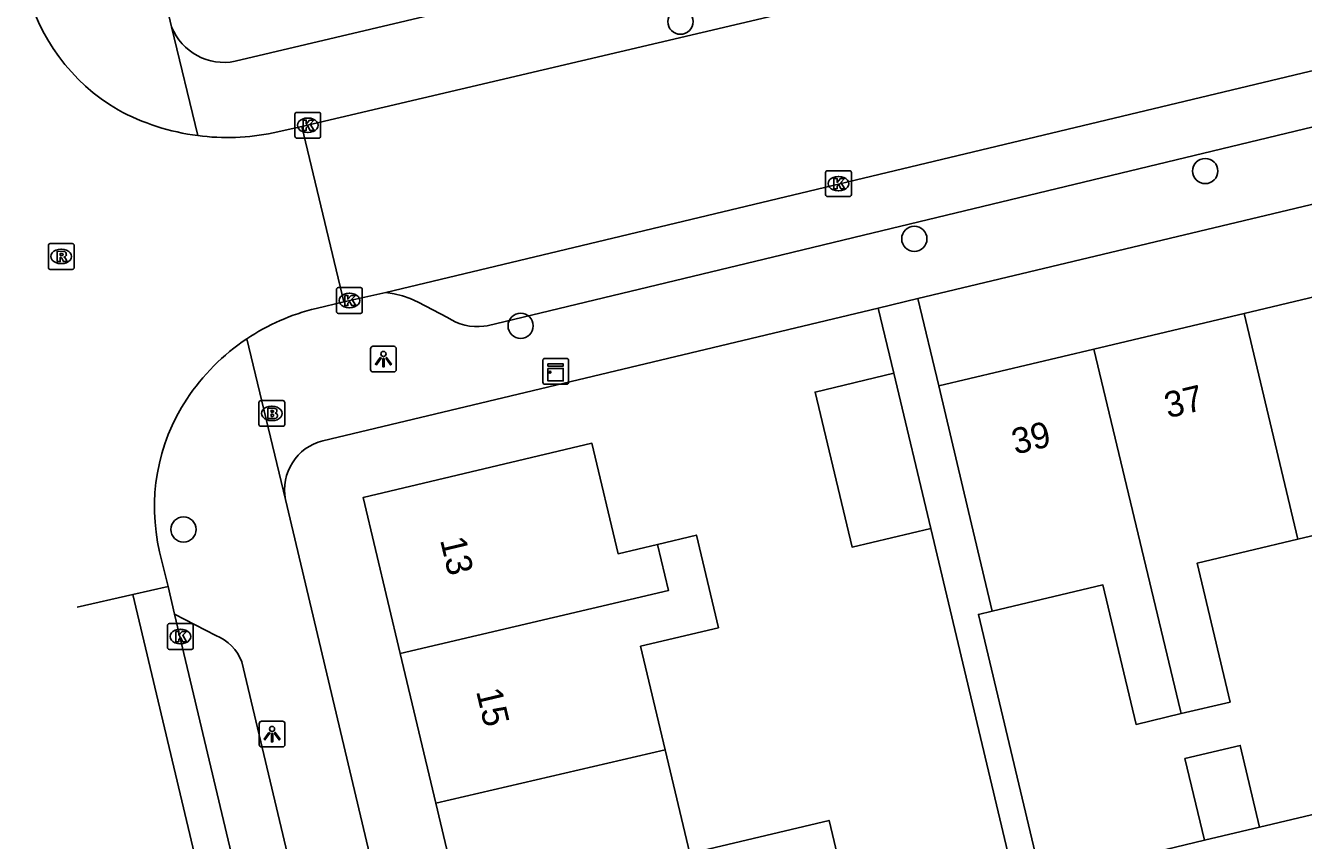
# Model space of a CAD drawing. Extents: x 158038 to 159242, y 380133 to 381214.
# Drawn here: x 158370.62 to 158420.18, y 380803.92 to 380835.54 of the extents above; entities that cross this region are included whole.
import ezdxf

# ---------------------------------------------------------------- set-up
doc = ezdxf.new("R2010")
doc.units = 0
for name, color, linetype in [('IMGEO_Boom', 7, 'Continuous'), ('IMGEO_Brandkraan', 7, 'Continuous'), ('IMGEO_Kast', 7, 'Continuous'), ('IMGEO_Kolk', 7, 'Continuous'), ('IMGEO_Lichtpunt', 7, 'Continuous'), ('IMGEO_Pand', 7, 'Continuous'), ('IMGEO_Pand_nummerreeks', 7, 'Continuous'), ('IMGEO_Rijbaan_lokaal_gesloten', 7, 'Continuous'), ('IMGEO_Rijbaan_lokaal_open', 7, 'Continuous'), ('IMGEO_Rioolput', 7, 'Continuous'), ('IMGEO_Voetpad_open', 7, 'Continuous')]:
    doc.layers.add(name, color=color, linetype=linetype)

msp = doc.modelspace()

# ---------------------------------------------------------------- linework, layer by layer
at = {"layer": 'IMGEO_Boom'}
for centre in [(158396.017, 380835.692), (158416.371, 380829.896), (158405.088, 380827.266), (158389.818, 380823.889), (158376.743, 380815.989)]:
    msp.add_circle(centre, 0.489, dxfattribs=at)
at = {"layer": 'IMGEO_Brandkraan'}
for p, q in [((158379.668, 380820.065), (158379.668, 380820.917)), ((158379.743, 380820.991), (158380.595, 380820.991)), ((158380.156, 380820.771), (158380.181, 380820.771)), ((158380.669, 380820.917), (158380.669, 380820.065)), ((158380.595, 380819.991), (158379.743, 380819.991)), ((158380.179, 380820.211), (158380.154, 380820.211))]:
    msp.add_line(p, q, dxfattribs=at)
for points in [[(158379.668, 380820.065), (158379.668, 380820.917)], [(158379.743, 380820.991), (158380.595, 380820.991)], [(158380.669, 380820.917), (158380.669, 380820.065)], [(158380.016, 380820.691), (158380.016, 380820.291), (158380.229, 380820.291)], [(158380.247, 380820.691), (158380.016, 380820.691)], [(158380.195, 380820.61), (158380.141, 380820.61), (158380.141, 380820.534)], [(158380.141, 380820.534), (158380.194, 380820.534)], [(158380.203, 380820.458), (158380.141, 380820.458), (158380.141, 380820.377)], [(158380.141, 380820.377), (158380.203, 380820.377)], [(158380.595, 380819.991), (158379.743, 380819.991)]]:
    msp.add_lwpolyline(points, dxfattribs=at)
for centre, radius, start, end in [((158379.745, 380820.915), 0.0765, 91.552, 178.448), ((158379.745, 380820.915), 0.0765, 91.552, 178.448), ((158380.593, 380820.915), 0.0765, 1.552, 88.448), ((158380.593, 380820.915), 0.0765, 1.552, 88.448), ((158380.196, 380820.572), 0.0379, 267.8285, 90.9355), ((158380.204, 380820.417), 0.0404, 269.8759, 90.5077), ((158380.235, 380820.542), 0.251, 268.6676, 293.5347), ((158380.251, 380820.546), 0.145, 59.4692, 91.5367), ((158380.276, 380820.593), 0.0922, 285.5137, 58.1501), ((158380.281, 380820.401), 0.105, 301.3115, 78.989), ((158379.745, 380820.067), 0.0765, 181.552, 268.448), ((158379.745, 380820.067), 0.0765, 181.552, 268.448), ((158380.593, 380820.067), 0.0765, 271.552, 358.448), ((158380.593, 380820.067), 0.0765, 271.552, 358.448)]:
    msp.add_arc(centre, radius, start, end, dxfattribs=at)
for centre, major_axis, ratio, start_param, end_param in [((158380.155, 380820.491), (-0.387, 0.002), 0.722429, 4.712389, 7.853982), ((158380.18, 380820.491), (-0.39, 0.002), 0.717154, 1.570796, 4.712389)]:
    msp.add_ellipse(centre, major_axis=major_axis, ratio=ratio, start_param=start_param, end_param=end_param, dxfattribs=at)
at = {"layer": 'IMGEO_Kast'}
for p, q in [((158390.679, 380821.7), (158390.679, 380822.541)), ((158390.679, 380822.541), (158390.679, 380821.7)), ((158390.754, 380822.625), (158391.595, 380822.625)), ((158391.595, 380822.625), (158390.754, 380822.625)), ((158391.679, 380822.55), (158391.679, 380821.709)), ((158391.679, 380821.709), (158391.679, 380822.55)), ((158391.604, 380821.625), (158390.763, 380821.625)), ((158390.763, 380821.625), (158391.604, 380821.625))]:
    msp.add_line(p, q, dxfattribs=at)
for points in [[(158390.874, 380822.415), (158391.474, 380822.415), (158391.474, 380822.33), (158390.874, 380822.33), (158390.874, 380822.415)], [(158390.874, 380822.24), (158391.474, 380822.24), (158391.474, 380821.751), (158390.874, 380821.751), (158390.874, 380822.24)]]:
    msp.add_lwpolyline(points, dxfattribs=at)
msp.add_circle((158390.958, 380822.089), 0.0377, dxfattribs=at)
for centre, start, end in [((158390.757, 380822.547), 92.4484, 184.2845), ((158390.757, 380822.547), 92.4484, 184.2845), ((158391.601, 380822.547), 2.4484, 94.2845), ((158391.601, 380822.547), 2.4484, 94.2845), ((158391.601, 380821.703), 272.4484, 4.2845), ((158391.601, 380821.703), 272.4484, 4.2845), ((158390.757, 380821.703), 182.4484, 274.2845), ((158390.757, 380821.703), 182.4484, 274.2845)]:
    msp.add_arc(centre, 0.0779, start, end, dxfattribs=at)
at = {"layer": 'IMGEO_Kolk'}
for p, q in [((158381.135, 380832.172), (158381.987, 380832.172)), ((158381.06, 380831.246), (158381.06, 380832.098)), ((158381.548, 380831.952), (158381.573, 380831.952)), ((158382.061, 380832.098), (158382.061, 380831.246)), ((158381.987, 380831.172), (158381.135, 380831.172)), ((158381.571, 380831.392), (158381.546, 380831.392)), ((158401.648, 380828.981), (158401.648, 380829.833)), ((158401.723, 380829.907), (158402.575, 380829.907)), ((158402.136, 380829.687), (158402.161, 380829.687)), ((158402.649, 380829.833), (158402.649, 380828.981)), ((158402.575, 380828.907), (158401.723, 380828.907)), ((158402.159, 380829.127), (158402.134, 380829.127)), ((158382.675, 380824.447), (158382.675, 380825.299)), ((158382.75, 380825.373), (158383.602, 380825.373)), ((158383.676, 380825.299), (158383.676, 380824.447)), ((158383.163, 380825.153), (158383.188, 380825.153)), ((158383.602, 380824.373), (158382.75, 380824.373)), ((158383.186, 380824.593), (158383.161, 380824.593)), ((158376.194, 380812.334), (158377.046, 380812.334)), ((158376.119, 380811.408), (158376.119, 380812.26)), ((158376.607, 380812.114), (158376.632, 380812.114)), ((158377.12, 380812.26), (158377.12, 380811.408)), ((158377.046, 380811.334), (158376.194, 380811.334)), ((158376.63, 380811.554), (158376.605, 380811.554))]:
    msp.add_line(p, q, dxfattribs=at)
for points in [[(158381.135, 380832.172), (158381.987, 380832.172)], [(158381.06, 380831.246), (158381.06, 380832.098)], [(158381.381, 380831.872), (158381.504, 380831.872), (158381.504, 380831.721), (158381.634, 380831.872), (158381.798, 380831.872), (158381.652, 380831.721), (158381.805, 380831.472), (158381.653, 380831.472), (158381.568, 380831.636), (158381.504, 380831.569), (158381.504, 380831.472), (158381.381, 380831.472), (158381.381, 380831.872)], [(158382.061, 380832.098), (158382.061, 380831.246)], [(158381.987, 380831.172), (158381.135, 380831.172)], [(158401.648, 380828.981), (158401.648, 380829.833)], [(158401.723, 380829.907), (158402.575, 380829.907)], [(158402.649, 380829.833), (158402.649, 380828.981)], [(158401.969, 380829.607), (158402.092, 380829.607), (158402.092, 380829.456), (158402.222, 380829.607), (158402.386, 380829.607), (158402.24, 380829.456), (158402.393, 380829.207), (158402.241, 380829.207), (158402.156, 380829.371), (158402.092, 380829.304), (158402.092, 380829.207), (158401.969, 380829.207), (158401.969, 380829.607)], [(158402.575, 380828.907), (158401.723, 380828.907)], [(158382.675, 380824.447), (158382.675, 380825.299)], [(158382.75, 380825.373), (158383.602, 380825.373)], [(158383.676, 380825.299), (158383.676, 380824.447)], [(158382.996, 380825.073), (158383.119, 380825.073), (158383.119, 380824.922), (158383.249, 380825.073), (158383.413, 380825.073), (158383.267, 380824.922), (158383.42, 380824.673), (158383.268, 380824.673), (158383.183, 380824.837), (158383.119, 380824.77), (158383.119, 380824.673), (158382.996, 380824.673), (158382.996, 380825.073)], [(158383.602, 380824.373), (158382.75, 380824.373)], [(158376.194, 380812.334), (158377.046, 380812.334)], [(158376.119, 380811.408), (158376.119, 380812.26)], [(158376.44, 380812.034), (158376.563, 380812.034), (158376.563, 380811.883), (158376.693, 380812.034), (158376.857, 380812.034), (158376.711, 380811.883), (158376.864, 380811.634), (158376.712, 380811.634), (158376.627, 380811.798), (158376.563, 380811.731), (158376.563, 380811.634), (158376.44, 380811.634), (158376.44, 380812.034)], [(158377.12, 380812.26), (158377.12, 380811.408)], [(158377.046, 380811.334), (158376.194, 380811.334)]]:
    msp.add_lwpolyline(points, dxfattribs=at)
for centre, start, end in [((158381.137, 380832.096), 91.552, 178.448), ((158381.137, 380832.096), 91.552, 178.448), ((158381.985, 380832.096), 1.552, 88.448), ((158381.985, 380832.096), 1.552, 88.448), ((158381.137, 380831.248), 181.552, 268.448), ((158381.137, 380831.248), 181.552, 268.448), ((158381.985, 380831.248), 271.552, 358.448), ((158381.985, 380831.248), 271.552, 358.448), ((158401.725, 380829.831), 91.552, 178.448), ((158401.725, 380829.831), 91.552, 178.448), ((158402.573, 380829.831), 1.552, 88.448), ((158402.573, 380829.831), 1.552, 88.448), ((158401.725, 380828.983), 181.552, 268.448), ((158401.725, 380828.983), 181.552, 268.448), ((158402.573, 380828.983), 271.552, 358.448), ((158402.573, 380828.983), 271.552, 358.448), ((158382.752, 380825.297), 91.552, 178.448), ((158382.752, 380825.297), 91.552, 178.448), ((158383.6, 380825.297), 1.552, 88.448), ((158383.6, 380825.297), 1.552, 88.448), ((158382.752, 380824.449), 181.552, 268.448), ((158382.752, 380824.449), 181.552, 268.448), ((158383.6, 380824.449), 271.552, 358.448), ((158383.6, 380824.449), 271.552, 358.448), ((158376.196, 380812.258), 91.552, 178.448), ((158376.196, 380812.258), 91.552, 178.448), ((158377.044, 380812.258), 1.552, 88.448), ((158377.044, 380812.258), 1.552, 88.448), ((158376.196, 380811.41), 181.552, 268.448), ((158376.196, 380811.41), 181.552, 268.448), ((158377.044, 380811.41), 271.552, 358.448), ((158377.044, 380811.41), 271.552, 358.448)]:
    msp.add_arc(centre, 0.0765, start, end, dxfattribs=at)
for centre, major_axis, ratio, start_param, end_param in [((158381.547, 380831.672), (-0.387, 0.002), 0.722429, 4.712389, 7.853982), ((158381.572, 380831.672), (-0.39, 0.002), 0.717154, 1.570796, 4.712389), ((158402.135, 380829.407), (-0.387, 0.002), 0.722429, 4.712389, 7.853982), ((158402.16, 380829.407), (-0.39, 0.002), 0.717154, 1.570796, 4.712389), ((158383.162, 380824.873), (-0.387, 0.002), 0.722429, 4.712389, 7.853982), ((158383.187, 380824.873), (-0.39, 0.002), 0.717154, 1.570796, 4.712389), ((158376.606, 380811.834), (-0.387, 0.002), 0.722429, 4.712389, 7.853982), ((158376.631, 380811.834), (-0.39, 0.002), 0.717154, 1.570796, 4.712389)]:
    msp.add_ellipse(centre, major_axis=major_axis, ratio=ratio, start_param=start_param, end_param=end_param, dxfattribs=at)
at = {"layer": 'IMGEO_Lichtpunt'}
for p, q in [((158383.998, 380823.001), (158383.998, 380822.194)), ((158383.998, 380823.001), (158383.998, 380822.194)), ((158384.9, 380823.096), (158384.092, 380823.096)), ((158384.9, 380823.096), (158384.092, 380823.096)), ((158384.994, 380822.194), (158384.994, 380823.001)), ((158384.994, 380822.194), (158384.994, 380823.001)), ((158384.092, 380822.1), (158384.9, 380822.1)), ((158384.092, 380822.1), (158384.9, 380822.1)), ((158379.678, 380808.452), (158379.678, 380807.645)), ((158379.678, 380808.452), (158379.678, 380807.645)), ((158380.58, 380808.547), (158379.772, 380808.547)), ((158380.58, 380808.547), (158379.772, 380808.547)), ((158380.674, 380807.645), (158380.674, 380808.452)), ((158380.674, 380807.645), (158380.674, 380808.452)), ((158379.772, 380807.551), (158380.58, 380807.551)), ((158379.772, 380807.551), (158380.58, 380807.551))]:
    msp.add_line(p, q, dxfattribs=at)
for points in [[(158384.372, 380822.665), (158384.411, 380822.637), (158384.223, 380822.375), (158384.185, 380822.402), (158384.372, 380822.665)], [(158384.474, 380822.617), (158384.521, 380822.617), (158384.521, 380822.295), (158384.474, 380822.295), (158384.474, 380822.617)], [(158384.584, 380822.637), (158384.622, 380822.664), (158384.809, 380822.402), (158384.77, 380822.374), (158384.584, 380822.637)], [(158380.052, 380808.116), (158380.091, 380808.088), (158379.903, 380807.826), (158379.865, 380807.853), (158380.052, 380808.116)], [(158380.154, 380808.068), (158380.201, 380808.068), (158380.201, 380807.746), (158380.154, 380807.746), (158380.154, 380808.068)], [(158380.264, 380808.088), (158380.302, 380808.115), (158380.489, 380807.853), (158380.45, 380807.825), (158380.264, 380808.088)]]:
    msp.add_lwpolyline(points, dxfattribs=at)
for centre in [(158384.497, 380822.799), (158380.177, 380808.25)]:
    msp.add_circle(centre, 0.0994, dxfattribs=at)
for centre, start, end in [((158384.092, 380823.001), 90, 180), ((158384.092, 380823.001), 90, 180), ((158384.9, 380823.001), 0, 90), ((158384.9, 380823.001), 0, 90), ((158384.092, 380822.194), 180, 270), ((158384.092, 380822.194), 180, 270), ((158384.9, 380822.194), 270, 0), ((158384.9, 380822.194), 270, 360), ((158379.772, 380808.452), 90, 180), ((158379.772, 380808.452), 90, 180), ((158380.58, 380808.452), 0, 90), ((158380.58, 380808.452), 0, 90), ((158379.772, 380807.645), 180, 270), ((158379.772, 380807.645), 180, 270), ((158380.58, 380807.645), 270, 0), ((158380.58, 380807.645), 270, 360)]:
    msp.add_arc(centre, 0.0946, start, end, dxfattribs=at)
at = {"layer": 'IMGEO_Pand'}
for points in [[(158417.877, 380824.374), (158423.687, 380825.756)], [(158417.877, 380824.374), (158412.057, 380822.989)], [(158419.957, 380815.609), (158417.877, 380824.374)], [(158412.057, 380822.989), (158406.034, 380821.556)], [(158415.44, 380808.843), (158415.416, 380808.955), (158412.057, 380822.989)], [(158405.723, 380816.031), (158402.674, 380815.305), (158401.242, 380821.322), (158404.292, 380822.047)], [(158404.292, 380822.047), (158405.723, 380816.031)], [(158408.113, 380812.819), (158407.191, 380816.692), (158406.034, 380821.556)], [(158385.147, 380811.179), (158383.709, 380817.224), (158392.58, 380819.334), (158393.6, 380815.046), (158395.123, 380815.408)], [(158426.832, 380811.551), (158425.285, 380811.183), (158424.003, 380816.572), (158419.957, 380815.609)], [(158395.123, 380815.408), (158396.637, 380815.768), (158397.491, 380812.178), (158394.469, 380811.459), (158395.425, 380807.442)], [(158395.123, 380815.408), (158395.547, 380813.615), (158385.147, 380811.179)], [(158415.44, 380808.843), (158417.336, 380809.294), (158416.055, 380814.681), (158419.957, 380815.609)], [(158408.113, 380812.819), (158412.401, 380813.839), (158413.688, 380808.427), (158415.44, 380808.843)], [(158386.53, 380805.369), (158385.147, 380811.179)], [(158395.425, 380807.442), (158386.53, 380805.369)], [(158395.425, 380807.442), (158396.383, 380803.417), (158401.781, 380804.701), (158402.223, 380802.843)], [(158418.481, 380804.441), (158417.727, 380807.608), (158415.586, 380807.099), (158416.339, 380803.931)], [(158387.917, 380799.536), (158386.53, 380805.369)], [(158418.481, 380804.441), (158416.339, 380803.931)]]:
    msp.add_lwpolyline(points, dxfattribs=at)
at = {"layer": 'IMGEO_Rijbaan_lokaal_gesloten'}
for points in [[(158408.127, 380672.053), (158394.079, 380732.148), (158374.778, 380813.462)], [(158376.144, 380813.77), (158376.398, 380812.699)], [(158376.398, 380812.699), (158395.442, 380732.469), (158409.491, 380672.368)]]:
    msp.add_lwpolyline(points, dxfattribs=at)
at = {"layer": 'IMGEO_Rijbaan_lokaal_open'}
for points in [[(158381.334, 380831.623), (158427.688, 380842.533), (158434.124, 380844.068), (158455.24, 380849.102), (158458.51, 380849.883), (158468.191, 380852.193)], [(158384.586, 380825.186), (158420.125, 380833.689), (158426.859, 380835.28)], [(158381.334, 380831.623), (158380.219, 380831.378)], [(158382.955, 380824.821), (158381.334, 380831.623)], [(158384.586, 380825.186), (158382.955, 380824.821)], [(158381.885, 380824.566), (158382.955, 380824.821)], [(158376.144, 380813.77), (158375.816, 380815.116)], [(158374.778, 380813.462), (158372.618, 380812.974)], [(158374.778, 380813.462), (158376.144, 380813.77)]]:
    msp.add_lwpolyline(points, dxfattribs=at)
for centre, radius, start, end in [((158378.052, 380838.855), 7.627, 192.8705, 239.7397), ((158378.434, 380840.076), 8.879, 241.58, 262.6442), ((158378.434, 380840.085), 8.888, 262.6492, 281.5842), ((158383.865, 380816.401), 8.402, 103.6339, 123.7723), ((158383.87, 380816.409), 8.398, 123.8286, 146.4664), ((158383.236, 380816.857), 7.621, 146.6417, 193.208)]:
    msp.add_arc(centre, radius, start, end, dxfattribs=at)
at = {"layer": 'IMGEO_Rioolput'}
for p, q in [((158371.501, 380826.156), (158371.501, 380827.008)), ((158371.576, 380827.082), (158372.428, 380827.082)), ((158371.989, 380826.862), (158372.014, 380826.862)), ((158372.502, 380827.008), (158372.502, 380826.156)), ((158372.012, 380826.302), (158371.987, 380826.302)), ((158372.428, 380826.082), (158371.576, 380826.082))]:
    msp.add_line(p, q, dxfattribs=at)
for points in [[(158371.501, 380826.156), (158371.501, 380827.008)], [(158371.576, 380827.082), (158372.428, 380827.082)], [(158372.09, 380826.78), (158371.838, 380826.782), (158371.838, 380826.382)], [(158372.016, 380826.701), (158371.962, 380826.701), (158371.962, 380826.62)], [(158372.502, 380827.008), (158372.502, 380826.156)], [(158371.838, 380826.382), (158371.962, 380826.382), (158371.962, 380826.544), (158371.973, 380826.544)], [(158371.962, 380826.62), (158372.014, 380826.62)], [(158372.02, 380826.515), (158372.091, 380826.382), (158372.231, 380826.382), (158372.166, 380826.508)], [(158372.428, 380826.082), (158371.576, 380826.082)]]:
    msp.add_lwpolyline(points, dxfattribs=at)
for centre, radius, start, end in [((158371.578, 380827.006), 0.0765, 91.552, 178.448), ((158371.578, 380827.006), 0.0765, 91.552, 178.448), ((158372.022, 380826.605), 0.0964, 77.0061, 93.1865), ((158372.036, 380826.662), 0.0378, 276.6634, 79.6772), ((158372.089, 380826.67), 0.109, 350.3612, 89.416), ((158372.426, 380827.006), 0.0765, 1.552, 88.448), ((158372.426, 380827.006), 0.0765, 1.552, 88.448), ((158371.972, 380826.491), 0.0533, 26.0293, 88.6989), ((158371.998, 380826.809), 0.19, 274.7715, 282.9687), ((158372.087, 380826.67), 0.112, 277.5842, 350.9817), ((158372.071, 380826.455), 0.108, 29.5134, 73.7905), ((158371.578, 380826.158), 0.0765, 181.552, 268.448), ((158371.578, 380826.158), 0.0765, 181.552, 268.448), ((158372.426, 380826.158), 0.0765, 271.552, 358.448), ((158372.426, 380826.158), 0.0765, 271.552, 358.448)]:
    msp.add_arc(centre, radius, start, end, dxfattribs=at)
for centre, major_axis, ratio, start_param, end_param in [((158371.988, 380826.582), (-0.387, 0.002), 0.722429, 4.712389, 7.853982), ((158372.013, 380826.582), (-0.39, 0.002), 0.717154, 1.570796, 4.712389)]:
    msp.add_ellipse(centre, major_axis=major_axis, ratio=ratio, start_param=start_param, end_param=end_param, dxfattribs=at)
at = {"layer": 'IMGEO_Voetpad_open'}
for points in [[(158376.281, 380835.489), (158371.587, 380855.347)], [(158417.391, 380843.287), (158378.748, 380834.154)], [(158376.281, 380835.489), (158377.297, 380831.27)], [(158423.774, 380832.383), (158403.115, 380827.409), (158399.96, 380826.65), (158388.522, 380823.896), (158388.395, 380823.876), (158388.21, 380823.861), (158388.023, 380823.863), (158387.838, 380823.882), (158387.655, 380823.917), (158387.477, 380823.968), (158387.303, 380824.035), (158387.136, 380824.117), (158386.977, 380824.214), (158385.839, 380824.808), (158385.54, 380824.944), (158385.23, 380825.053), (158384.911, 380825.134), (158384.586, 380825.186)], [(158405.227, 380824.949), (158428.782, 380830.582)], [(158405.227, 380824.949), (158403.689, 380824.581)], [(158406.034, 380821.556), (158405.227, 380824.949)], [(158403.689, 380824.581), (158382.15, 380819.43)], [(158403.689, 380824.581), (158404.292, 380822.047)], [(158379.195, 380823.385), (158380.697, 380817.145)], [(158380.697, 380817.145), (158396.616, 380750), (158397.58, 380745.935)], [(158405.723, 380816.031), (158413.505, 380783.317), (158421.072, 380751.503), (158414.898, 380750.03)], [(158416.339, 380803.931), (158410.023, 380802.413), (158407.576, 380812.691), (158408.113, 380812.819)], [(158376.398, 380812.699), (158377.999, 380811.875)], [(158378.999, 380810.852), (158393.446, 380750), (158410.605, 380676.174)], [(158434.234, 380808.176), (158418.481, 380804.441)]]:
    msp.add_lwpolyline(points, dxfattribs=at)
for centre, radius, start, end in [((158378.319, 380836.307), 2.196, 201.8841, 281.2765), ((158382.62, 380817.526), 1.961, 103.8795, 191.2171), ((158377.341, 380810.232), 1.77, 20.5113, 68.186)]:
    msp.add_arc(centre, radius, start, end, dxfattribs=at)

# ---------------------------------------------------------------- texts
at = {"layer": 'IMGEO_Pand_nummerreeks'}
for s, rotation, p in [('37', 13.3825, (158414.923, 380820.299)), ('39', 13.3825, (158409.002, 380818.89)), ('13', 283.3829, (158386.689, 380815.586)), ('15', 283.3841, (158388.086, 380809.715))]:
    msp.add_text(s, height=1, rotation=rotation, dxfattribs=at).set_placement(p)

doc.saveas('drawing.dxf')
